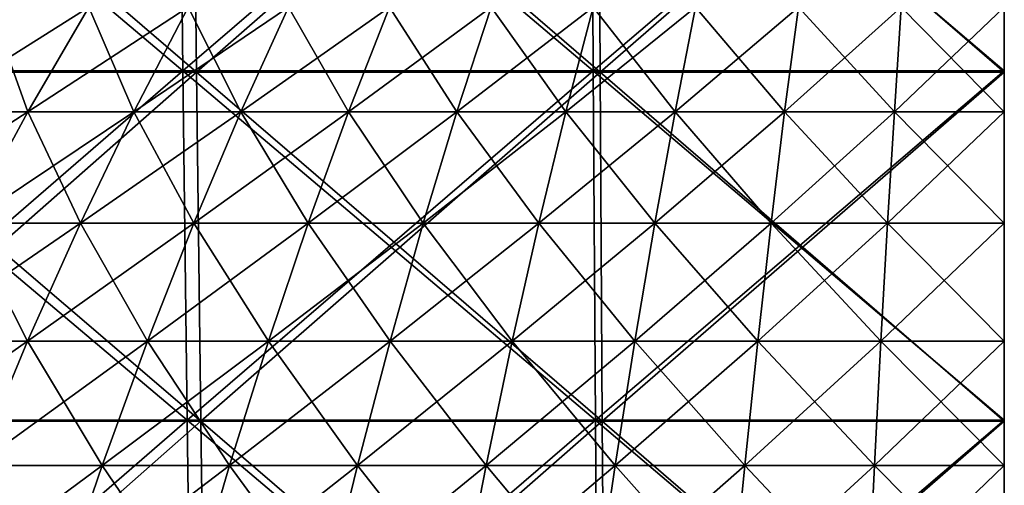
# Model space of a CAD drawing. Header units: millimetres. Extents: x -125 to 125, y -45 to 4025.
# Tile 452 of 656: x -9.07 to 0, y 3998.38 to 4002.67. Entities that reach past the tile are written whole.
import ezdxf

# ---------------------------------------------------------------- set-up
doc = ezdxf.new("R2010")
doc.units = ezdxf.units.MM
doc.header["$LTSCALE"] = 6.999206
for name, color, linetype in [('21', 7, 'CONTINUOUS'), ('22', 7, 'CONTINUOUS'), ('23', 7, 'CONTINUOUS'), ('24', 7, 'CONTINUOUS'), ('26', 7, 'CONTINUOUS'), ('27', 7, 'CONTINUOUS')]:
    doc.layers.add(name, color=color, linetype=linetype)

msp = doc.modelspace()

# ---------------------------------------------------------------- linework, layer by layer
at = {"layer": '21', "color": 7, "linetype": 'CONTINUOUS'}
for points in [[(-11.34, 4002.1963, 122.3781), (-7.566, 4002.1963, 122.6693), (-11.3912, 4005.4252, 122.9312), (-11.34, 4002.1963, 122.3781)], [(-11.3912, 4005.4252, 122.9312), (-7.566, 4002.1963, 122.6693), (-7.6002, 4005.4252, 123.2236), (-11.3912, 4005.4252, 122.9312)], [(-7.566, 4002.1963, 122.6693), (-3.7848, 4002.1963, 122.8441), (-7.6002, 4005.4252, 123.2236), (-7.566, 4002.1963, 122.6693)], [(-7.6002, 4005.4252, 123.2236), (-3.7848, 4002.1963, 122.8441), (-3.8019, 4005.4252, 123.3992), (-7.6002, 4005.4252, 123.2236)], [(-3.7848, 4002.1963, 122.8441), (0, 4002.1963, 122.9024), (-3.8019, 4005.4252, 123.3992), (-3.7848, 4002.1963, 122.8441)], [(-3.8019, 4005.4252, 123.3992), (0, 4002.1963, 122.9024), (0, 4005.4252, 123.4578), (-3.8019, 4005.4252, 123.3992)], [(-11.281, 3998.983, 121.7409), (-7.5266, 3998.983, 122.0306), (-11.34, 4002.1963, 122.3781), (-11.281, 3998.983, 121.7409)], [(-11.34, 4002.1963, 122.3781), (-7.5266, 3998.983, 122.0306), (-7.566, 4002.1963, 122.6693), (-11.34, 4002.1963, 122.3781)], [(-7.5266, 3998.983, 122.0306), (-3.7651, 3998.983, 122.2045), (-7.566, 4002.1963, 122.6693), (-7.5266, 3998.983, 122.0306)], [(-7.566, 4002.1963, 122.6693), (-3.7651, 3998.983, 122.2045), (-3.7848, 4002.1963, 122.8441), (-7.566, 4002.1963, 122.6693)], [(-3.7651, 3998.983, 122.2045), (0, 3998.983, 122.2625), (-3.7848, 4002.1963, 122.8441), (-3.7651, 3998.983, 122.2045)], [(-3.7848, 4002.1963, 122.8441), (0, 3998.983, 122.2625), (0, 4002.1963, 122.9024), (-3.7848, 4002.1963, 122.8441)], [(-11.2142, 3995.7875, 121.0201), (-7.482, 3995.7875, 121.3081), (-11.281, 3998.983, 121.7409), (-11.2142, 3995.7875, 121.0201)], [(-11.281, 3998.983, 121.7409), (-7.482, 3995.7875, 121.3081), (-7.5266, 3998.983, 122.0306), (-11.281, 3998.983, 121.7409)], [(-7.482, 3995.7875, 121.3081), (-3.7428, 3995.7875, 121.481), (-7.5266, 3998.983, 122.0306), (-7.482, 3995.7875, 121.3081)], [(-7.5266, 3998.983, 122.0306), (-3.7428, 3995.7875, 121.481), (-3.7651, 3998.983, 122.2045), (-7.5266, 3998.983, 122.0306)], [(-3.7428, 3995.7875, 121.481), (0, 3995.7875, 121.5386), (-3.7651, 3998.983, 122.2045), (-3.7428, 3995.7875, 121.481)], [(-3.7651, 3998.983, 122.2045), (0, 3995.7875, 121.5386), (0, 3998.983, 122.2625), (-3.7651, 3998.983, 122.2045)]]:
    msp.add_3dface(points, dxfattribs=at)
at = {"layer": '22', "color": 7, "linetype": 'CONTINUOUS'}
for points in [[(-7.6002, 4005.4252, -123.2236), (-11.34, 4002.1963, -122.3781), (-11.3912, 4005.4252, -122.9312), (-7.6002, 4005.4252, -123.2236)], [(-7.566, 4002.1963, -122.6693), (-11.34, 4002.1963, -122.3781), (-7.6002, 4005.4252, -123.2236), (-7.566, 4002.1963, -122.6693)], [(-3.8019, 4005.4252, -123.3992), (-7.566, 4002.1963, -122.6693), (-7.6002, 4005.4252, -123.2236), (-3.8019, 4005.4252, -123.3992)], [(-3.7848, 4002.1963, -122.8441), (-7.566, 4002.1963, -122.6693), (-3.8019, 4005.4252, -123.3992), (-3.7848, 4002.1963, -122.8441)], [(0, 4005.4252, -123.4578), (-3.7848, 4002.1963, -122.8441), (-3.8019, 4005.4252, -123.3992), (0, 4005.4252, -123.4578)], [(0, 4002.1963, -122.9024), (-3.7848, 4002.1963, -122.8441), (0, 4005.4252, -123.4578), (0, 4002.1963, -122.9024)], [(-7.566, 4002.1963, -122.6693), (-11.281, 3998.983, -121.7409), (-11.34, 4002.1963, -122.3781), (-7.566, 4002.1963, -122.6693)], [(-7.5266, 3998.983, -122.0306), (-11.281, 3998.983, -121.7409), (-7.566, 4002.1963, -122.6693), (-7.5266, 3998.983, -122.0306)], [(-3.7848, 4002.1963, -122.8441), (-7.5266, 3998.983, -122.0306), (-7.566, 4002.1963, -122.6693), (-3.7848, 4002.1963, -122.8441)], [(-3.7651, 3998.983, -122.2045), (-7.5266, 3998.983, -122.0306), (-3.7848, 4002.1963, -122.8441), (-3.7651, 3998.983, -122.2045)], [(0, 4002.1963, -122.9024), (-3.7651, 3998.983, -122.2045), (-3.7848, 4002.1963, -122.8441), (0, 4002.1963, -122.9024)], [(0, 3998.983, -122.2625), (-3.7651, 3998.983, -122.2045), (0, 4002.1963, -122.9024), (0, 3998.983, -122.2625)], [(-7.5266, 3998.983, -122.0306), (-11.2142, 3995.7875, -121.0201), (-11.281, 3998.983, -121.7409), (-7.5266, 3998.983, -122.0306)], [(-7.482, 3995.7875, -121.3081), (-11.2142, 3995.7875, -121.0201), (-7.5266, 3998.983, -122.0306), (-7.482, 3995.7875, -121.3081)], [(-3.7651, 3998.983, -122.2045), (-7.482, 3995.7875, -121.3081), (-7.5266, 3998.983, -122.0306), (-3.7651, 3998.983, -122.2045)], [(-3.7428, 3995.7875, -121.481), (-7.482, 3995.7875, -121.3081), (-3.7651, 3998.983, -122.2045), (-3.7428, 3995.7875, -121.481)], [(0, 3998.983, -122.2625), (-3.7428, 3995.7875, -121.481), (-3.7651, 3998.983, -122.2045), (0, 3998.983, -122.2625)], [(0, 3995.7875, -121.5386), (-3.7428, 3995.7875, -121.481), (0, 3998.983, -122.2625), (0, 3995.7875, -121.5386)]]:
    msp.add_3dface(points, dxfattribs=at)
at = {"layer": '23', "color": 7, "linetype": 'CONTINUOUS'}
for points in [[(-11.1521, 4002.1846, -120.3499), (-7.4406, 4002.1846, -120.6362), (-11.2042, 4005.4142, -120.9126), (-11.1521, 4002.1846, -120.3499)], [(-11.2042, 4005.4142, -120.9126), (-7.4406, 4002.1846, -120.6362), (-7.4754, 4005.4142, -121.2003), (-11.2042, 4005.4142, -120.9126)], [(-7.4406, 4002.1846, -120.6362), (-3.7221, 4002.1846, -120.8081), (-7.4754, 4005.4142, -121.2003), (-7.4406, 4002.1846, -120.6362)], [(-7.4754, 4005.4142, -121.2003), (-3.7221, 4002.1846, -120.8081), (-3.7395, 4005.4142, -121.373), (-7.4754, 4005.4142, -121.2003)], [(-3.7221, 4002.1846, -120.8081), (0, 4002.1846, -120.8654), (-3.7395, 4005.4142, -121.373), (-3.7221, 4002.1846, -120.8081)], [(-3.7395, 4005.4142, -121.373), (0, 4002.1846, -120.8654), (0, 4005.4142, -121.4306), (-3.7395, 4005.4142, -121.373)], [(-11.092, 3998.9712, -119.7016), (-7.4005, 3998.9712, -119.9864), (-11.1521, 4002.1846, -120.3499), (-11.092, 3998.9712, -119.7016)], [(-11.1521, 4002.1846, -120.3499), (-7.4005, 3998.9712, -119.9864), (-7.4406, 4002.1846, -120.6362), (-11.1521, 4002.1846, -120.3499)], [(-7.4005, 3998.9712, -119.9864), (-3.702, 3998.9712, -120.1574), (-7.4406, 4002.1846, -120.6362), (-7.4005, 3998.9712, -119.9864)], [(-7.4406, 4002.1846, -120.6362), (-3.702, 3998.9712, -120.1574), (-3.7221, 4002.1846, -120.8081), (-7.4406, 4002.1846, -120.6362)], [(-3.702, 3998.9712, -120.1574), (0, 3998.9712, -120.2144), (-3.7221, 4002.1846, -120.8081), (-3.702, 3998.9712, -120.1574)], [(-3.7221, 4002.1846, -120.8081), (0, 3998.9712, -120.2144), (0, 4002.1846, -120.8654), (-3.7221, 4002.1846, -120.8081)], [(-11.024, 3995.7762, -118.9682), (-7.3552, 3995.7762, -119.2513), (-11.092, 3998.9712, -119.7016), (-11.024, 3995.7762, -118.9682)], [(-11.092, 3998.9712, -119.7016), (-7.3552, 3995.7762, -119.2513), (-7.4005, 3998.9712, -119.9864), (-11.092, 3998.9712, -119.7016)], [(-7.3552, 3995.7762, -119.2513), (-3.6793, 3995.7762, -119.4212), (-7.4005, 3998.9712, -119.9864), (-7.3552, 3995.7762, -119.2513)], [(-7.4005, 3998.9712, -119.9864), (-3.6793, 3995.7762, -119.4212), (-3.702, 3998.9712, -120.1574), (-7.4005, 3998.9712, -119.9864)], [(-3.6793, 3995.7762, -119.4212), (0, 3995.7762, -119.4779), (-3.702, 3998.9712, -120.1574), (-3.6793, 3995.7762, -119.4212)], [(-3.702, 3998.9712, -120.1574), (0, 3995.7762, -119.4779), (0, 3998.9712, -120.2144), (-3.702, 3998.9712, -120.1574)]]:
    msp.add_3dface(points, dxfattribs=at)
at = {"layer": '24', "color": 7, "linetype": 'CONTINUOUS'}
for points in [[(-7.4754, 4005.4142, 121.2003), (-11.1521, 4002.1846, 120.3499), (-11.2042, 4005.4142, 120.9126), (-7.4754, 4005.4142, 121.2003)], [(-7.4406, 4002.1846, 120.6362), (-11.1521, 4002.1846, 120.3499), (-7.4754, 4005.4142, 121.2003), (-7.4406, 4002.1846, 120.6362)], [(-3.7395, 4005.4142, 121.373), (-7.4406, 4002.1846, 120.6362), (-7.4754, 4005.4142, 121.2003), (-3.7395, 4005.4142, 121.373)], [(-3.7221, 4002.1846, 120.8081), (-7.4406, 4002.1846, 120.6362), (-3.7395, 4005.4142, 121.373), (-3.7221, 4002.1846, 120.8081)], [(0, 4005.4142, 121.4306), (-3.7221, 4002.1846, 120.8081), (-3.7395, 4005.4142, 121.373), (0, 4005.4142, 121.4306)], [(0, 4002.1846, 120.8654), (-3.7221, 4002.1846, 120.8081), (0, 4005.4142, 121.4306), (0, 4002.1846, 120.8654)], [(-7.4406, 4002.1846, 120.6362), (-11.092, 3998.9712, 119.7016), (-11.1521, 4002.1846, 120.3499), (-7.4406, 4002.1846, 120.6362)], [(-7.4005, 3998.9712, 119.9864), (-11.092, 3998.9712, 119.7016), (-7.4406, 4002.1846, 120.6362), (-7.4005, 3998.9712, 119.9864)], [(-3.7221, 4002.1846, 120.8081), (-7.4005, 3998.9712, 119.9864), (-7.4406, 4002.1846, 120.6362), (-3.7221, 4002.1846, 120.8081)], [(-3.702, 3998.9712, 120.1574), (-7.4005, 3998.9712, 119.9864), (-3.7221, 4002.1846, 120.8081), (-3.702, 3998.9712, 120.1574)], [(0, 4002.1846, 120.8654), (-3.702, 3998.9712, 120.1574), (-3.7221, 4002.1846, 120.8081), (0, 4002.1846, 120.8654)], [(0, 3998.9712, 120.2144), (-3.702, 3998.9712, 120.1574), (0, 4002.1846, 120.8654), (0, 3998.9712, 120.2144)], [(-7.4005, 3998.9712, 119.9864), (-11.024, 3995.7762, 118.9682), (-11.092, 3998.9712, 119.7016), (-7.4005, 3998.9712, 119.9864)], [(-7.3552, 3995.7762, 119.2513), (-11.024, 3995.7762, 118.9682), (-7.4005, 3998.9712, 119.9864), (-7.3552, 3995.7762, 119.2513)], [(-3.702, 3998.9712, 120.1574), (-7.3552, 3995.7762, 119.2513), (-7.4005, 3998.9712, 119.9864), (-3.702, 3998.9712, 120.1574)], [(-3.6793, 3995.7762, 119.4212), (-7.3552, 3995.7762, 119.2513), (-3.702, 3998.9712, 120.1574), (-3.6793, 3995.7762, 119.4212)], [(0, 3998.9712, 120.2144), (-3.6793, 3995.7762, 119.4212), (-3.702, 3998.9712, 120.1574), (0, 3998.9712, 120.2144)], [(0, 3995.7762, 119.4779), (-3.6793, 3995.7762, 119.4212), (0, 3998.9712, 120.2144), (0, 3995.7762, 119.4779)]]:
    msp.add_3dface(points, dxfattribs=at)
at = {"layer": '26', "color": 7, "linetype": 'CONTINUOUS'}
for points in [[(-9.9619, 4001.8177, 31.3147), (-8.9929, 4001.8177, 31.6066), (-9.3395, 4002.7804, 29.3581), (-9.9619, 4001.8177, 31.3147)], [(-9.3395, 4002.7804, 29.3581), (-8.9929, 4001.8177, 31.6066), (-8.431, 4002.7804, 29.6317), (-9.3395, 4002.7804, 29.3581)], [(-8.9929, 4001.8177, 31.6066), (-8.0153, 4001.8177, 31.8686), (-8.431, 4002.7804, 29.6317), (-8.9929, 4001.8177, 31.6066)], [(-8.431, 4002.7804, 29.6317), (-8.0153, 4001.8177, 31.8686), (-7.5144, 4002.7804, 29.8773), (-8.431, 4002.7804, 29.6317)], [(-8.0153, 4001.8177, 31.8686), (-7.0301, 4001.8177, 32.1003), (-7.5144, 4002.7804, 29.8773), (-8.0153, 4001.8177, 31.8686)], [(-7.5144, 4002.7804, 29.8773), (-7.0301, 4001.8177, 32.1003), (-6.5908, 4002.7804, 30.0946), (-7.5144, 4002.7804, 29.8773)], [(-7.0301, 4001.8177, 32.1003), (-6.0382, 4001.8177, 32.3016), (-6.5908, 4002.7804, 30.0946), (-7.0301, 4001.8177, 32.1003)], [(-6.5908, 4002.7804, 30.0946), (-6.0382, 4001.8177, 32.3016), (-5.6609, 4002.7804, 30.2833), (-6.5908, 4002.7804, 30.0946)], [(-6.0382, 4001.8177, 32.3016), (-5.0406, 4001.8177, 32.4722), (-5.6609, 4002.7804, 30.2833), (-6.0382, 4001.8177, 32.3016)], [(-5.6609, 4002.7804, 30.2833), (-5.0406, 4001.8177, 32.4722), (-4.7257, 4002.7804, 30.4432), (-5.6609, 4002.7804, 30.2833)], [(-5.0406, 4001.8177, 32.4722), (-4.0382, 4001.8177, 32.612), (-4.7257, 4002.7804, 30.4432), (-5.0406, 4001.8177, 32.4722)], [(-4.7257, 4002.7804, 30.4432), (-4.0382, 4001.8177, 32.612), (-3.7859, 4002.7804, 30.5743), (-4.7257, 4002.7804, 30.4432)], [(-4.0382, 4001.8177, 32.612), (-3.032, 4001.8177, 32.7209), (-3.7859, 4002.7804, 30.5743), (-4.0382, 4001.8177, 32.612)], [(-3.7859, 4002.7804, 30.5743), (-3.032, 4001.8177, 32.7209), (-2.8426, 4002.7804, 30.6764), (-3.7859, 4002.7804, 30.5743)], [(-3.032, 4001.8177, 32.7209), (-2.023, 4001.8177, 32.7988), (-2.8426, 4002.7804, 30.6764), (-3.032, 4001.8177, 32.7209)], [(-2.8426, 4002.7804, 30.6764), (-2.023, 4001.8177, 32.7988), (-1.8966, 4002.7804, 30.7494), (-2.8426, 4002.7804, 30.6764)], [(-2.023, 4001.8177, 32.7988), (-1.012, 4001.8177, 32.8455), (-1.8966, 4002.7804, 30.7494), (-2.023, 4001.8177, 32.7988)], [(-1.8966, 4002.7804, 30.7494), (-1.012, 4001.8177, 32.8455), (-0.9487, 4002.7804, 30.7932), (-1.8966, 4002.7804, 30.7494)], [(-1.012, 4001.8177, 32.8455), (0, 4001.8177, 32.8611), (-0.9487, 4002.7804, 30.7932), (-1.012, 4001.8177, 32.8455)], [(-0.9487, 4002.7804, 30.7932), (0, 4001.8177, 32.8611), (0, 4002.7804, 30.8078), (-0.9487, 4002.7804, 30.7932)], [(-9.9619, 4001.8177, 31.3147), (-9.5465, 4000.7934, 33.5526), (-8.9929, 4001.8177, 31.6066), (-9.9619, 4001.8177, 31.3147)], [(-9.5465, 4000.7934, 33.5526), (-8.5088, 4000.7934, 33.8307), (-8.9929, 4001.8177, 31.6066), (-9.5465, 4000.7934, 33.5526)], [(-8.9929, 4001.8177, 31.6066), (-8.5088, 4000.7934, 33.8307), (-8.0153, 4001.8177, 31.8686), (-8.9929, 4001.8177, 31.6066)], [(-8.5088, 4000.7934, 33.8307), (-7.4629, 4000.7934, 34.0767), (-8.0153, 4001.8177, 31.8686), (-8.5088, 4000.7934, 33.8307)], [(-8.0153, 4001.8177, 31.8686), (-7.4629, 4000.7934, 34.0767), (-7.0301, 4001.8177, 32.1003), (-8.0153, 4001.8177, 31.8686)], [(-7.4629, 4000.7934, 34.0767), (-6.41, 4000.7934, 34.2904), (-7.0301, 4001.8177, 32.1003), (-7.4629, 4000.7934, 34.0767)], [(-7.0301, 4001.8177, 32.1003), (-6.41, 4000.7934, 34.2904), (-6.0382, 4001.8177, 32.3016), (-7.0301, 4001.8177, 32.1003)], [(-6.41, 4000.7934, 34.2904), (-5.351, 4000.7934, 34.4715), (-6.0382, 4001.8177, 32.3016), (-6.41, 4000.7934, 34.2904)], [(-6.0382, 4001.8177, 32.3016), (-5.351, 4000.7934, 34.4715), (-5.0406, 4001.8177, 32.4722), (-6.0382, 4001.8177, 32.3016)], [(-5.351, 4000.7934, 34.4715), (-4.2869, 4000.7934, 34.6199), (-5.0406, 4001.8177, 32.4722), (-5.351, 4000.7934, 34.4715)], [(-5.0406, 4001.8177, 32.4722), (-4.2869, 4000.7934, 34.6199), (-4.0382, 4001.8177, 32.612), (-5.0406, 4001.8177, 32.4722)], [(-4.2869, 4000.7934, 34.6199), (-3.2187, 4000.7934, 34.7355), (-4.0382, 4001.8177, 32.612), (-4.2869, 4000.7934, 34.6199)], [(-4.0382, 4001.8177, 32.612), (-3.2187, 4000.7934, 34.7355), (-3.032, 4001.8177, 32.7209), (-4.0382, 4001.8177, 32.612)], [(-3.2187, 4000.7934, 34.7355), (-2.1475, 4000.7934, 34.8182), (-3.032, 4001.8177, 32.7209), (-3.2187, 4000.7934, 34.7355)], [(-3.032, 4001.8177, 32.7209), (-2.1475, 4000.7934, 34.8182), (-2.023, 4001.8177, 32.7988), (-3.032, 4001.8177, 32.7209)], [(-2.1475, 4000.7934, 34.8182), (-1.0743, 4000.7934, 34.8678), (-2.023, 4001.8177, 32.7988), (-2.1475, 4000.7934, 34.8182)], [(-2.023, 4001.8177, 32.7988), (-1.0743, 4000.7934, 34.8678), (-1.012, 4001.8177, 32.8455), (-2.023, 4001.8177, 32.7988)], [(-1.0743, 4000.7934, 34.8678), (0, 4000.7934, 34.8843), (-1.012, 4001.8177, 32.8455), (-1.0743, 4000.7934, 34.8678)], [(-1.012, 4001.8177, 32.8455), (0, 4000.7934, 34.8843), (0, 4001.8177, 32.8611), (-1.012, 4001.8177, 32.8455)], [(-10.0915, 3999.7084, 35.468), (-8.9945, 3999.7084, 35.7619), (-9.5465, 4000.7934, 33.5526), (-10.0915, 3999.7084, 35.468)], [(-9.5465, 4000.7934, 33.5526), (-8.9945, 3999.7084, 35.7619), (-8.5088, 4000.7934, 33.8307), (-9.5465, 4000.7934, 33.5526)], [(-8.9945, 3999.7084, 35.7619), (-7.8889, 3999.7084, 36.0219), (-8.5088, 4000.7934, 33.8307), (-8.9945, 3999.7084, 35.7619)], [(-8.5088, 4000.7934, 33.8307), (-7.8889, 3999.7084, 36.0219), (-7.4629, 4000.7934, 34.0767), (-8.5088, 4000.7934, 33.8307)], [(-7.8889, 3999.7084, 36.0219), (-6.7759, 3999.7084, 36.2478), (-7.4629, 4000.7934, 34.0767), (-7.8889, 3999.7084, 36.0219)], [(-7.4629, 4000.7934, 34.0767), (-6.7759, 3999.7084, 36.2478), (-6.41, 4000.7934, 34.2904), (-7.4629, 4000.7934, 34.0767)], [(-6.7759, 3999.7084, 36.2478), (-5.6564, 3999.7084, 36.4393), (-6.41, 4000.7934, 34.2904), (-6.7759, 3999.7084, 36.2478)], [(-6.41, 4000.7934, 34.2904), (-5.6564, 3999.7084, 36.4393), (-5.351, 4000.7934, 34.4715), (-6.41, 4000.7934, 34.2904)], [(-5.6564, 3999.7084, 36.4393), (-4.5316, 3999.7084, 36.5962), (-5.351, 4000.7934, 34.4715), (-5.6564, 3999.7084, 36.4393)], [(-5.351, 4000.7934, 34.4715), (-4.5316, 3999.7084, 36.5962), (-4.2869, 4000.7934, 34.6199), (-5.351, 4000.7934, 34.4715)], [(-4.5316, 3999.7084, 36.5962), (-3.4025, 3999.7084, 36.7184), (-4.2869, 4000.7934, 34.6199), (-4.5316, 3999.7084, 36.5962)], [(-4.2869, 4000.7934, 34.6199), (-3.4025, 3999.7084, 36.7184), (-3.2187, 4000.7934, 34.7355), (-4.2869, 4000.7934, 34.6199)], [(-3.4025, 3999.7084, 36.7184), (-2.2701, 3999.7084, 36.8057), (-3.2187, 4000.7934, 34.7355), (-3.4025, 3999.7084, 36.7184)], [(-3.2187, 4000.7934, 34.7355), (-2.2701, 3999.7084, 36.8057), (-2.1475, 4000.7934, 34.8182), (-3.2187, 4000.7934, 34.7355)], [(-2.2701, 3999.7084, 36.8057), (-1.1356, 3999.7084, 36.8582), (-2.1475, 4000.7934, 34.8182), (-2.2701, 3999.7084, 36.8057)], [(-2.1475, 4000.7934, 34.8182), (-1.1356, 3999.7084, 36.8582), (-1.0743, 4000.7934, 34.8678), (-2.1475, 4000.7934, 34.8182)], [(-1.1356, 3999.7084, 36.8582), (0, 3999.7084, 36.8757), (-1.0743, 4000.7934, 34.8678), (-1.1356, 3999.7084, 36.8582)], [(-1.0743, 4000.7934, 34.8678), (0, 3999.7084, 36.8757), (0, 4000.7934, 34.8843), (-1.0743, 4000.7934, 34.8678)], [(-10.0915, 3999.7084, 35.468), (-9.472, 3998.5637, 37.6604), (-8.9945, 3999.7084, 35.7619), (-10.0915, 3999.7084, 35.468)], [(-9.472, 3998.5637, 37.6604), (-8.3077, 3998.5637, 37.9342), (-8.9945, 3999.7084, 35.7619), (-9.472, 3998.5637, 37.6604)], [(-8.9945, 3999.7084, 35.7619), (-8.3077, 3998.5637, 37.9342), (-7.8889, 3999.7084, 36.0219), (-8.9945, 3999.7084, 35.7619)], [(-8.3077, 3998.5637, 37.9342), (-7.1356, 3998.5637, 38.1721), (-7.8889, 3999.7084, 36.0219), (-8.3077, 3998.5637, 37.9342)], [(-7.8889, 3999.7084, 36.0219), (-7.1356, 3998.5637, 38.1721), (-6.7759, 3999.7084, 36.2478), (-7.8889, 3999.7084, 36.0219)], [(-7.1356, 3998.5637, 38.1721), (-5.9567, 3998.5637, 38.3737), (-6.7759, 3999.7084, 36.2478), (-7.1356, 3998.5637, 38.1721)], [(-6.7759, 3999.7084, 36.2478), (-5.9567, 3998.5637, 38.3737), (-5.6564, 3999.7084, 36.4393), (-6.7759, 3999.7084, 36.2478)], [(-5.9567, 3998.5637, 38.3737), (-4.7722, 3998.5637, 38.539), (-5.6564, 3999.7084, 36.4393), (-5.9567, 3998.5637, 38.3737)], [(-5.6564, 3999.7084, 36.4393), (-4.7722, 3998.5637, 38.539), (-4.5316, 3999.7084, 36.5962), (-5.6564, 3999.7084, 36.4393)], [(-4.7722, 3998.5637, 38.539), (-3.5831, 3998.5637, 38.6676), (-4.5316, 3999.7084, 36.5962), (-4.7722, 3998.5637, 38.539)], [(-4.5316, 3999.7084, 36.5962), (-3.5831, 3998.5637, 38.6676), (-3.4025, 3999.7084, 36.7184), (-4.5316, 3999.7084, 36.5962)], [(-3.5831, 3998.5637, 38.6676), (-2.3906, 3998.5637, 38.7596), (-3.4025, 3999.7084, 36.7184), (-3.5831, 3998.5637, 38.6676)], [(-3.4025, 3999.7084, 36.7184), (-2.3906, 3998.5637, 38.7596), (-2.2701, 3999.7084, 36.8057), (-3.4025, 3999.7084, 36.7184)], [(-2.3906, 3998.5637, 38.7596), (-1.1959, 3998.5637, 38.8149), (-2.2701, 3999.7084, 36.8057), (-2.3906, 3998.5637, 38.7596)], [(-2.2701, 3999.7084, 36.8057), (-1.1959, 3998.5637, 38.8149), (-1.1356, 3999.7084, 36.8582), (-2.2701, 3999.7084, 36.8057)], [(-1.1959, 3998.5637, 38.8149), (0, 3998.5637, 38.8333), (-1.1356, 3999.7084, 36.8582), (-1.1959, 3998.5637, 38.8149)], [(-1.1356, 3999.7084, 36.8582), (0, 3998.5637, 38.8333), (0, 3999.7084, 36.8757), (-1.1356, 3999.7084, 36.8582)], [(-9.9408, 3997.3603, 39.5245), (-8.7189, 3997.3603, 39.8119), (-9.472, 3998.5637, 37.6604), (-9.9408, 3997.3603, 39.5245)], [(-9.472, 3998.5637, 37.6604), (-8.7189, 3997.3603, 39.8119), (-8.3077, 3998.5637, 37.9342), (-9.472, 3998.5637, 37.6604)], [(-8.7189, 3997.3603, 39.8119), (-7.4888, 3997.3603, 40.0615), (-8.3077, 3998.5637, 37.9342), (-8.7189, 3997.3603, 39.8119)], [(-8.3077, 3998.5637, 37.9342), (-7.4888, 3997.3603, 40.0615), (-7.1356, 3998.5637, 38.1721), (-8.3077, 3998.5637, 37.9342)], [(-7.4888, 3997.3603, 40.0615), (-6.2515, 3997.3603, 40.2731), (-7.1356, 3998.5637, 38.1721), (-7.4888, 3997.3603, 40.0615)], [(-7.1356, 3998.5637, 38.1721), (-6.2515, 3997.3603, 40.2731), (-5.9567, 3998.5637, 38.3737), (-7.1356, 3998.5637, 38.1721)], [(-6.2515, 3997.3603, 40.2731), (-5.0084, 3997.3603, 40.4465), (-5.9567, 3998.5637, 38.3737), (-6.2515, 3997.3603, 40.2731)], [(-5.9567, 3998.5637, 38.3737), (-5.0084, 3997.3603, 40.4465), (-4.7722, 3998.5637, 38.539), (-5.9567, 3998.5637, 38.3737)], [(-5.0084, 3997.3603, 40.4465), (-3.7604, 3997.3603, 40.5816), (-4.7722, 3998.5637, 38.539), (-5.0084, 3997.3603, 40.4465)], [(-4.7722, 3998.5637, 38.539), (-3.7604, 3997.3603, 40.5816), (-3.5831, 3998.5637, 38.6676), (-4.7722, 3998.5637, 38.539)], [(-3.7604, 3997.3603, 40.5816), (-2.5089, 3997.3603, 40.6781), (-3.5831, 3998.5637, 38.6676), (-3.7604, 3997.3603, 40.5816)], [(-3.5831, 3998.5637, 38.6676), (-2.5089, 3997.3603, 40.6781), (-2.3906, 3998.5637, 38.7596), (-3.5831, 3998.5637, 38.6676)], [(-2.5089, 3997.3603, 40.6781), (-1.2551, 3997.3603, 40.7361), (-2.3906, 3998.5637, 38.7596), (-2.5089, 3997.3603, 40.6781)], [(-2.3906, 3998.5637, 38.7596), (-1.2551, 3997.3603, 40.7361), (-1.1959, 3998.5637, 38.8149), (-2.3906, 3998.5637, 38.7596)], [(-1.2551, 3997.3603, 40.7361), (0, 3997.3603, 40.7554), (-1.1959, 3998.5637, 38.8149), (-1.2551, 3997.3603, 40.7361)], [(-1.1959, 3998.5637, 38.8149), (0, 3997.3603, 40.7554), (0, 3998.5637, 38.8333), (-1.1959, 3998.5637, 38.8149)]]:
    msp.add_3dface(points, dxfattribs=at)
at = {"layer": '27', "color": 7, "linetype": 'CONTINUOUS'}
for points in [[(-8.9929, 4001.8177, -31.6066), (-9.9619, 4001.8177, -31.3147), (-8.431, 4002.7804, -29.6317), (-8.9929, 4001.8177, -31.6066)], [(-8.431, 4002.7804, -29.6317), (-9.9619, 4001.8177, -31.3147), (-9.3395, 4002.7804, -29.3581), (-8.431, 4002.7804, -29.6317)], [(-8.0153, 4001.8177, -31.8686), (-8.9929, 4001.8177, -31.6066), (-7.5144, 4002.7804, -29.8773), (-8.0153, 4001.8177, -31.8686)], [(-7.5144, 4002.7804, -29.8773), (-8.9929, 4001.8177, -31.6066), (-8.431, 4002.7804, -29.6317), (-7.5144, 4002.7804, -29.8773)], [(-7.0301, 4001.8177, -32.1003), (-8.0153, 4001.8177, -31.8686), (-6.5908, 4002.7804, -30.0946), (-7.0301, 4001.8177, -32.1003)], [(-6.5908, 4002.7804, -30.0946), (-8.0153, 4001.8177, -31.8686), (-7.5144, 4002.7804, -29.8773), (-6.5908, 4002.7804, -30.0946)], [(-6.0382, 4001.8177, -32.3016), (-7.0301, 4001.8177, -32.1003), (-5.6609, 4002.7804, -30.2833), (-6.0382, 4001.8177, -32.3016)], [(-5.6609, 4002.7804, -30.2833), (-7.0301, 4001.8177, -32.1003), (-6.5908, 4002.7804, -30.0946), (-5.6609, 4002.7804, -30.2833)], [(-5.0406, 4001.8177, -32.4722), (-6.0382, 4001.8177, -32.3016), (-4.7257, 4002.7804, -30.4432), (-5.0406, 4001.8177, -32.4722)], [(-4.7257, 4002.7804, -30.4432), (-6.0382, 4001.8177, -32.3016), (-5.6609, 4002.7804, -30.2833), (-4.7257, 4002.7804, -30.4432)], [(-4.0382, 4001.8177, -32.612), (-5.0406, 4001.8177, -32.4722), (-3.7859, 4002.7804, -30.5743), (-4.0382, 4001.8177, -32.612)], [(-3.7859, 4002.7804, -30.5743), (-5.0406, 4001.8177, -32.4722), (-4.7257, 4002.7804, -30.4432), (-3.7859, 4002.7804, -30.5743)], [(-3.032, 4001.8177, -32.7209), (-4.0382, 4001.8177, -32.612), (-2.8426, 4002.7804, -30.6764), (-3.032, 4001.8177, -32.7209)], [(-2.8426, 4002.7804, -30.6764), (-4.0382, 4001.8177, -32.612), (-3.7859, 4002.7804, -30.5743), (-2.8426, 4002.7804, -30.6764)], [(-2.023, 4001.8177, -32.7988), (-3.032, 4001.8177, -32.7209), (-1.8966, 4002.7804, -30.7494), (-2.023, 4001.8177, -32.7988)], [(-1.8966, 4002.7804, -30.7494), (-3.032, 4001.8177, -32.7209), (-2.8426, 4002.7804, -30.6764), (-1.8966, 4002.7804, -30.7494)], [(-1.012, 4001.8177, -32.8455), (-2.023, 4001.8177, -32.7988), (-0.9487, 4002.7804, -30.7932), (-1.012, 4001.8177, -32.8455)], [(-0.9487, 4002.7804, -30.7932), (-2.023, 4001.8177, -32.7988), (-1.8966, 4002.7804, -30.7494), (-0.9487, 4002.7804, -30.7932)], [(0, 4001.8177, -32.8611), (-1.012, 4001.8177, -32.8455), (0, 4002.7804, -30.8078), (0, 4001.8177, -32.8611)], [(0, 4002.7804, -30.8078), (-1.012, 4001.8177, -32.8455), (-0.9487, 4002.7804, -30.7932), (0, 4002.7804, -30.8078)], [(-9.5465, 4000.7934, -33.5526), (-10.5753, 4000.7934, -33.2427), (-8.9929, 4001.8177, -31.6066), (-9.5465, 4000.7934, -33.5526)], [(-8.9929, 4001.8177, -31.6066), (-10.5753, 4000.7934, -33.2427), (-9.9619, 4001.8177, -31.3147), (-8.9929, 4001.8177, -31.6066)], [(-8.5088, 4000.7934, -33.8307), (-9.5465, 4000.7934, -33.5526), (-8.0153, 4001.8177, -31.8686), (-8.5088, 4000.7934, -33.8307)], [(-8.0153, 4001.8177, -31.8686), (-9.5465, 4000.7934, -33.5526), (-8.9929, 4001.8177, -31.6066), (-8.0153, 4001.8177, -31.8686)], [(-7.4629, 4000.7934, -34.0767), (-8.5088, 4000.7934, -33.8307), (-7.0301, 4001.8177, -32.1003), (-7.4629, 4000.7934, -34.0767)], [(-7.0301, 4001.8177, -32.1003), (-8.5088, 4000.7934, -33.8307), (-8.0153, 4001.8177, -31.8686), (-7.0301, 4001.8177, -32.1003)], [(-6.41, 4000.7934, -34.2904), (-7.4629, 4000.7934, -34.0767), (-6.0382, 4001.8177, -32.3016), (-6.41, 4000.7934, -34.2904)], [(-6.0382, 4001.8177, -32.3016), (-7.4629, 4000.7934, -34.0767), (-7.0301, 4001.8177, -32.1003), (-6.0382, 4001.8177, -32.3016)], [(-5.351, 4000.7934, -34.4715), (-6.41, 4000.7934, -34.2904), (-5.0406, 4001.8177, -32.4722), (-5.351, 4000.7934, -34.4715)], [(-5.0406, 4001.8177, -32.4722), (-6.41, 4000.7934, -34.2904), (-6.0382, 4001.8177, -32.3016), (-5.0406, 4001.8177, -32.4722)], [(-4.2869, 4000.7934, -34.6199), (-5.351, 4000.7934, -34.4715), (-4.0382, 4001.8177, -32.612), (-4.2869, 4000.7934, -34.6199)], [(-4.0382, 4001.8177, -32.612), (-5.351, 4000.7934, -34.4715), (-5.0406, 4001.8177, -32.4722), (-4.0382, 4001.8177, -32.612)], [(-3.2187, 4000.7934, -34.7355), (-4.2869, 4000.7934, -34.6199), (-3.032, 4001.8177, -32.7209), (-3.2187, 4000.7934, -34.7355)], [(-3.032, 4001.8177, -32.7209), (-4.2869, 4000.7934, -34.6199), (-4.0382, 4001.8177, -32.612), (-3.032, 4001.8177, -32.7209)], [(-2.1475, 4000.7934, -34.8182), (-3.2187, 4000.7934, -34.7355), (-2.023, 4001.8177, -32.7988), (-2.1475, 4000.7934, -34.8182)], [(-2.023, 4001.8177, -32.7988), (-3.2187, 4000.7934, -34.7355), (-3.032, 4001.8177, -32.7209), (-2.023, 4001.8177, -32.7988)], [(-1.0743, 4000.7934, -34.8678), (-2.1475, 4000.7934, -34.8182), (-1.012, 4001.8177, -32.8455), (-1.0743, 4000.7934, -34.8678)], [(-1.012, 4001.8177, -32.8455), (-2.1475, 4000.7934, -34.8182), (-2.023, 4001.8177, -32.7988), (-1.012, 4001.8177, -32.8455)], [(0, 4000.7934, -34.8843), (-1.0743, 4000.7934, -34.8678), (0, 4001.8177, -32.8611), (0, 4000.7934, -34.8843)], [(0, 4001.8177, -32.8611), (-1.0743, 4000.7934, -34.8678), (-1.012, 4001.8177, -32.8455), (0, 4001.8177, -32.8611)], [(-8.9945, 3999.7084, -35.7619), (-10.0915, 3999.7084, -35.468), (-8.5088, 4000.7934, -33.8307), (-8.9945, 3999.7084, -35.7619)], [(-8.5088, 4000.7934, -33.8307), (-10.0915, 3999.7084, -35.468), (-9.5465, 4000.7934, -33.5526), (-8.5088, 4000.7934, -33.8307)], [(-7.8889, 3999.7084, -36.0219), (-8.9945, 3999.7084, -35.7619), (-7.4629, 4000.7934, -34.0767), (-7.8889, 3999.7084, -36.0219)], [(-7.4629, 4000.7934, -34.0767), (-8.9945, 3999.7084, -35.7619), (-8.5088, 4000.7934, -33.8307), (-7.4629, 4000.7934, -34.0767)], [(-6.7759, 3999.7084, -36.2478), (-7.8889, 3999.7084, -36.0219), (-6.41, 4000.7934, -34.2904), (-6.7759, 3999.7084, -36.2478)], [(-6.41, 4000.7934, -34.2904), (-7.8889, 3999.7084, -36.0219), (-7.4629, 4000.7934, -34.0767), (-6.41, 4000.7934, -34.2904)], [(-5.6564, 3999.7084, -36.4393), (-6.7759, 3999.7084, -36.2478), (-5.351, 4000.7934, -34.4715), (-5.6564, 3999.7084, -36.4393)], [(-5.351, 4000.7934, -34.4715), (-6.7759, 3999.7084, -36.2478), (-6.41, 4000.7934, -34.2904), (-5.351, 4000.7934, -34.4715)], [(-4.5316, 3999.7084, -36.5962), (-5.6564, 3999.7084, -36.4393), (-4.2869, 4000.7934, -34.6199), (-4.5316, 3999.7084, -36.5962)], [(-4.2869, 4000.7934, -34.6199), (-5.6564, 3999.7084, -36.4393), (-5.351, 4000.7934, -34.4715), (-4.2869, 4000.7934, -34.6199)], [(-3.4025, 3999.7084, -36.7184), (-4.5316, 3999.7084, -36.5962), (-3.2187, 4000.7934, -34.7355), (-3.4025, 3999.7084, -36.7184)], [(-3.2187, 4000.7934, -34.7355), (-4.5316, 3999.7084, -36.5962), (-4.2869, 4000.7934, -34.6199), (-3.2187, 4000.7934, -34.7355)], [(-2.2701, 3999.7084, -36.8057), (-3.4025, 3999.7084, -36.7184), (-2.1475, 4000.7934, -34.8182), (-2.2701, 3999.7084, -36.8057)], [(-2.1475, 4000.7934, -34.8182), (-3.4025, 3999.7084, -36.7184), (-3.2187, 4000.7934, -34.7355), (-2.1475, 4000.7934, -34.8182)], [(-1.1356, 3999.7084, -36.8582), (-2.2701, 3999.7084, -36.8057), (-1.0743, 4000.7934, -34.8678), (-1.1356, 3999.7084, -36.8582)], [(-1.0743, 4000.7934, -34.8678), (-2.2701, 3999.7084, -36.8057), (-2.1475, 4000.7934, -34.8182), (-1.0743, 4000.7934, -34.8678)], [(0, 3999.7084, -36.8757), (-1.1356, 3999.7084, -36.8582), (0, 4000.7934, -34.8843), (0, 3999.7084, -36.8757)], [(0, 4000.7934, -34.8843), (-1.1356, 3999.7084, -36.8582), (-1.0743, 4000.7934, -34.8678), (0, 4000.7934, -34.8843)], [(-9.472, 3998.5637, -37.6604), (-10.6272, 3998.5637, -37.3509), (-8.9945, 3999.7084, -35.7619), (-9.472, 3998.5637, -37.6604)], [(-8.9945, 3999.7084, -35.7619), (-10.6272, 3998.5637, -37.3509), (-10.0915, 3999.7084, -35.468), (-8.9945, 3999.7084, -35.7619)], [(-8.3077, 3998.5637, -37.9342), (-9.472, 3998.5637, -37.6604), (-7.8889, 3999.7084, -36.0219), (-8.3077, 3998.5637, -37.9342)], [(-7.8889, 3999.7084, -36.0219), (-9.472, 3998.5637, -37.6604), (-8.9945, 3999.7084, -35.7619), (-7.8889, 3999.7084, -36.0219)], [(-7.1356, 3998.5637, -38.1721), (-8.3077, 3998.5637, -37.9342), (-6.7759, 3999.7084, -36.2478), (-7.1356, 3998.5637, -38.1721)], [(-6.7759, 3999.7084, -36.2478), (-8.3077, 3998.5637, -37.9342), (-7.8889, 3999.7084, -36.0219), (-6.7759, 3999.7084, -36.2478)], [(-5.9567, 3998.5637, -38.3737), (-7.1356, 3998.5637, -38.1721), (-5.6564, 3999.7084, -36.4393), (-5.9567, 3998.5637, -38.3737)], [(-5.6564, 3999.7084, -36.4393), (-7.1356, 3998.5637, -38.1721), (-6.7759, 3999.7084, -36.2478), (-5.6564, 3999.7084, -36.4393)], [(-4.7722, 3998.5637, -38.539), (-5.9567, 3998.5637, -38.3737), (-4.5316, 3999.7084, -36.5962), (-4.7722, 3998.5637, -38.539)], [(-4.5316, 3999.7084, -36.5962), (-5.9567, 3998.5637, -38.3737), (-5.6564, 3999.7084, -36.4393), (-4.5316, 3999.7084, -36.5962)], [(-3.5831, 3998.5637, -38.6676), (-4.7722, 3998.5637, -38.539), (-3.4025, 3999.7084, -36.7184), (-3.5831, 3998.5637, -38.6676)], [(-3.4025, 3999.7084, -36.7184), (-4.7722, 3998.5637, -38.539), (-4.5316, 3999.7084, -36.5962), (-3.4025, 3999.7084, -36.7184)], [(-2.3906, 3998.5637, -38.7596), (-3.5831, 3998.5637, -38.6676), (-2.2701, 3999.7084, -36.8057), (-2.3906, 3998.5637, -38.7596)], [(-2.2701, 3999.7084, -36.8057), (-3.5831, 3998.5637, -38.6676), (-3.4025, 3999.7084, -36.7184), (-2.2701, 3999.7084, -36.8057)], [(-1.1959, 3998.5637, -38.8149), (-2.3906, 3998.5637, -38.7596), (-1.1356, 3999.7084, -36.8582), (-1.1959, 3998.5637, -38.8149)], [(-1.1356, 3999.7084, -36.8582), (-2.3906, 3998.5637, -38.7596), (-2.2701, 3999.7084, -36.8057), (-1.1356, 3999.7084, -36.8582)], [(0, 3998.5637, -38.8333), (-1.1959, 3998.5637, -38.8149), (0, 3999.7084, -36.8757), (0, 3998.5637, -38.8333)], [(0, 3999.7084, -36.8757), (-1.1959, 3998.5637, -38.8149), (-1.1356, 3999.7084, -36.8582), (0, 3999.7084, -36.8757)], [(-8.7189, 3997.3603, -39.8119), (-9.9408, 3997.3603, -39.5245), (-8.3077, 3998.5637, -37.9342), (-8.7189, 3997.3603, -39.8119)], [(-8.3077, 3998.5637, -37.9342), (-9.9408, 3997.3603, -39.5245), (-9.472, 3998.5637, -37.6604), (-8.3077, 3998.5637, -37.9342)], [(-7.4888, 3997.3603, -40.0615), (-8.7189, 3997.3603, -39.8119), (-7.1356, 3998.5637, -38.1721), (-7.4888, 3997.3603, -40.0615)], [(-7.1356, 3998.5637, -38.1721), (-8.7189, 3997.3603, -39.8119), (-8.3077, 3998.5637, -37.9342), (-7.1356, 3998.5637, -38.1721)], [(-6.2515, 3997.3603, -40.2731), (-7.4888, 3997.3603, -40.0615), (-5.9567, 3998.5637, -38.3737), (-6.2515, 3997.3603, -40.2731)], [(-5.9567, 3998.5637, -38.3737), (-7.4888, 3997.3603, -40.0615), (-7.1356, 3998.5637, -38.1721), (-5.9567, 3998.5637, -38.3737)], [(-5.0084, 3997.3603, -40.4465), (-6.2515, 3997.3603, -40.2731), (-4.7722, 3998.5637, -38.539), (-5.0084, 3997.3603, -40.4465)], [(-4.7722, 3998.5637, -38.539), (-6.2515, 3997.3603, -40.2731), (-5.9567, 3998.5637, -38.3737), (-4.7722, 3998.5637, -38.539)], [(-3.7604, 3997.3603, -40.5816), (-5.0084, 3997.3603, -40.4465), (-3.5831, 3998.5637, -38.6676), (-3.7604, 3997.3603, -40.5816)], [(-3.5831, 3998.5637, -38.6676), (-5.0084, 3997.3603, -40.4465), (-4.7722, 3998.5637, -38.539), (-3.5831, 3998.5637, -38.6676)], [(-2.5089, 3997.3603, -40.6781), (-3.7604, 3997.3603, -40.5816), (-2.3906, 3998.5637, -38.7596), (-2.5089, 3997.3603, -40.6781)], [(-2.3906, 3998.5637, -38.7596), (-3.7604, 3997.3603, -40.5816), (-3.5831, 3998.5637, -38.6676), (-2.3906, 3998.5637, -38.7596)], [(-1.2551, 3997.3603, -40.7361), (-2.5089, 3997.3603, -40.6781), (-1.1959, 3998.5637, -38.8149), (-1.2551, 3997.3603, -40.7361)], [(-1.1959, 3998.5637, -38.8149), (-2.5089, 3997.3603, -40.6781), (-2.3906, 3998.5637, -38.7596), (-1.1959, 3998.5637, -38.8149)], [(0, 3997.3603, -40.7554), (-1.2551, 3997.3603, -40.7361), (0, 3998.5637, -38.8333), (0, 3997.3603, -40.7554)], [(0, 3998.5637, -38.8333), (-1.2551, 3997.3603, -40.7361), (-1.1959, 3998.5637, -38.8149), (0, 3998.5637, -38.8333)]]:
    msp.add_3dface(points, dxfattribs=at)

doc.saveas('drawing.dxf')
